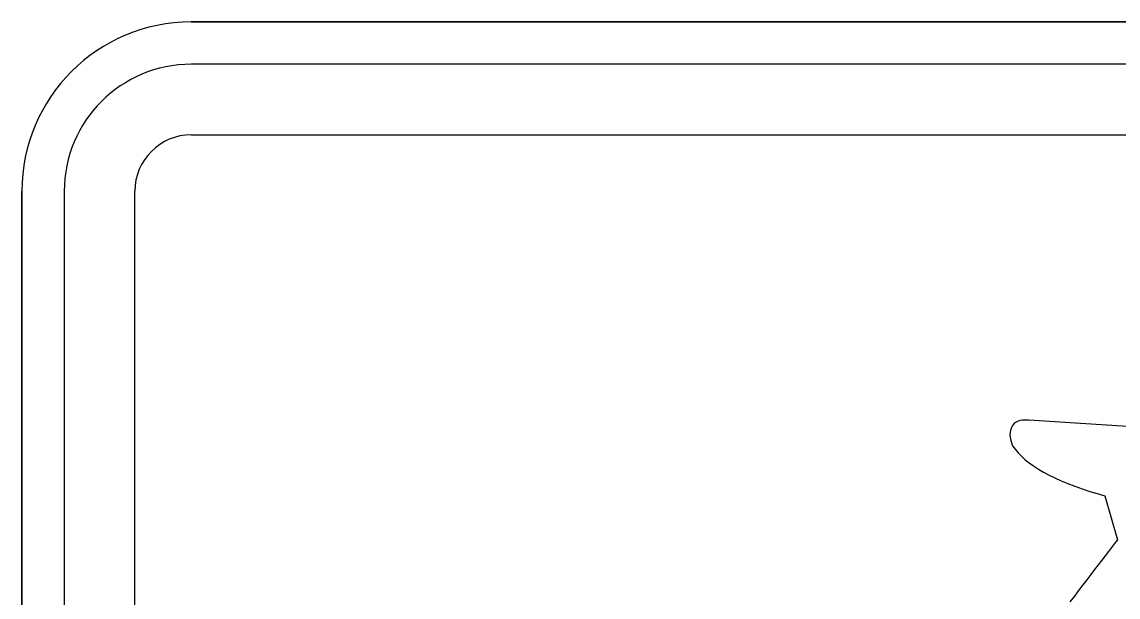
# Model space of a CAD drawing. Extents: x 99958 to 100176, y 99935 to 100011.
# Drawn here: x 100114.2073 to 100114.3286, y 99941.8382 to 99941.9019 of the extents above; entities that cross this region are included whole.
import ezdxf

# ---------------------------------------------------------------- set-up
doc = ezdxf.new("R2010")
doc.units = 0
doc.layers.add('TR_SN_ConstructionSigns', color=7, linetype='Continuous')

msp = doc.modelspace()

# ---------------------------------------------------------------- linework, layer by layer
at = {"layer": 'TR_SN_ConstructionSigns'}
for p, q in [((100114.48855, 99941.9019), (100114.22605, 99941.9019)), ((100114.22605, 99941.9019), (100114.48855, 99941.9019)), ((100114.48855, 99941.9019), (100114.22605, 99941.9019)), ((100114.48855, 99941.89721), (100114.22605, 99941.89721)), ((100114.22605, 99941.8894), (100114.48855, 99941.8894)), ((100114.2073, 99941.88315), (100114.2073, 99941.62065)), ((100114.2073, 99941.62065), (100114.2073, 99941.88315)), ((100114.2073, 99941.88315), (100114.2073, 99941.62065)), ((100114.21199, 99941.88315), (100114.21199, 99941.62065)), ((100114.2198, 99941.62065), (100114.2198, 99941.88315)), ((100114.31728, 99941.85756), (100114.31709, 99941.8574)), ((100114.31751, 99941.85768), (100114.31728, 99941.85756)), ((100114.31776, 99941.85777), (100114.31751, 99941.85768)), ((100114.31806, 99941.85782), (100114.31776, 99941.85777)), ((100114.31838, 99941.85783), (100114.31806, 99941.85782)), ((100114.31875, 99941.85781), (100114.31838, 99941.85783)), ((100114.34413, 99941.8562), (100114.31875, 99941.85781)), ((100114.31668, 99941.85643), (100114.31666, 99941.8561)), ((100114.31673, 99941.85672), (100114.31668, 99941.85643)), ((100114.31682, 99941.85699), (100114.31673, 99941.85672)), ((100114.31694, 99941.85721), (100114.31682, 99941.85699)), ((100114.31709, 99941.8574), (100114.31694, 99941.85721)), ((100114.31666, 99941.8561), (100114.31674, 99941.85557)), ((100114.31674, 99941.85557), (100114.31696, 99941.85498)), ((100114.31696, 99941.85498), (100114.31756, 99941.85418)), ((100114.31756, 99941.85418), (100114.31793, 99941.85381)), ((100114.31793, 99941.85381), (100114.31834, 99941.85344)), ((100114.31834, 99941.85344), (100114.31879, 99941.85309)), ((100114.31879, 99941.85309), (100114.31928, 99941.85274)), ((100114.31928, 99941.85274), (100114.31981, 99941.8524)), ((100114.31981, 99941.8524), (100114.32038, 99941.85207)), ((100114.32038, 99941.85207), (100114.32099, 99941.85174)), ((100114.32099, 99941.85174), (100114.32164, 99941.85142)), ((100114.32164, 99941.85142), (100114.32233, 99941.85111)), ((100114.32233, 99941.85111), (100114.32306, 99941.8508)), ((100114.32306, 99941.8508), (100114.32383, 99941.8505)), ((100114.32383, 99941.8505), (100114.32464, 99941.85021)), ((100114.32464, 99941.85021), (100114.32549, 99941.84993)), ((100114.32549, 99941.84993), (100114.32631, 99941.8497)), ((100114.32631, 99941.8497), (100114.32717, 99941.84942)), ((100114.32717, 99941.84942), (100114.32856, 99941.84457)), ((100114.32824, 99941.84416), (100114.32791, 99941.84372)), ((100114.32856, 99941.84457), (100114.32824, 99941.84416)), ((100114.32756, 99941.84327), (100114.3272, 99941.8428)), ((100114.32791, 99941.84372), (100114.32756, 99941.84327)), ((100114.32643, 99941.8418), (100114.32603, 99941.84127)), ((100114.32682, 99941.84231), (100114.32643, 99941.8418)), ((100114.3272, 99941.8428), (100114.32682, 99941.84231)), ((100114.32561, 99941.84072), (100114.32518, 99941.84015)), ((100114.32603, 99941.84127), (100114.32561, 99941.84072)), ((100114.32473, 99941.83957), (100114.32426, 99941.83896)), ((100114.32518, 99941.84015), (100114.32473, 99941.83957)), ((100114.32379, 99941.83833), (100114.3233, 99941.83769)), ((100114.32426, 99941.83896), (100114.32379, 99941.83833))]:
    msp.add_line(p, q, dxfattribs=at)
for radius in [0.01875, 0.01875, 0.01875, 0.01406, 0.00625]:
    msp.add_arc((100114.22605, 99941.88315), radius, 90, 180, dxfattribs=at)

doc.saveas('drawing.dxf')
